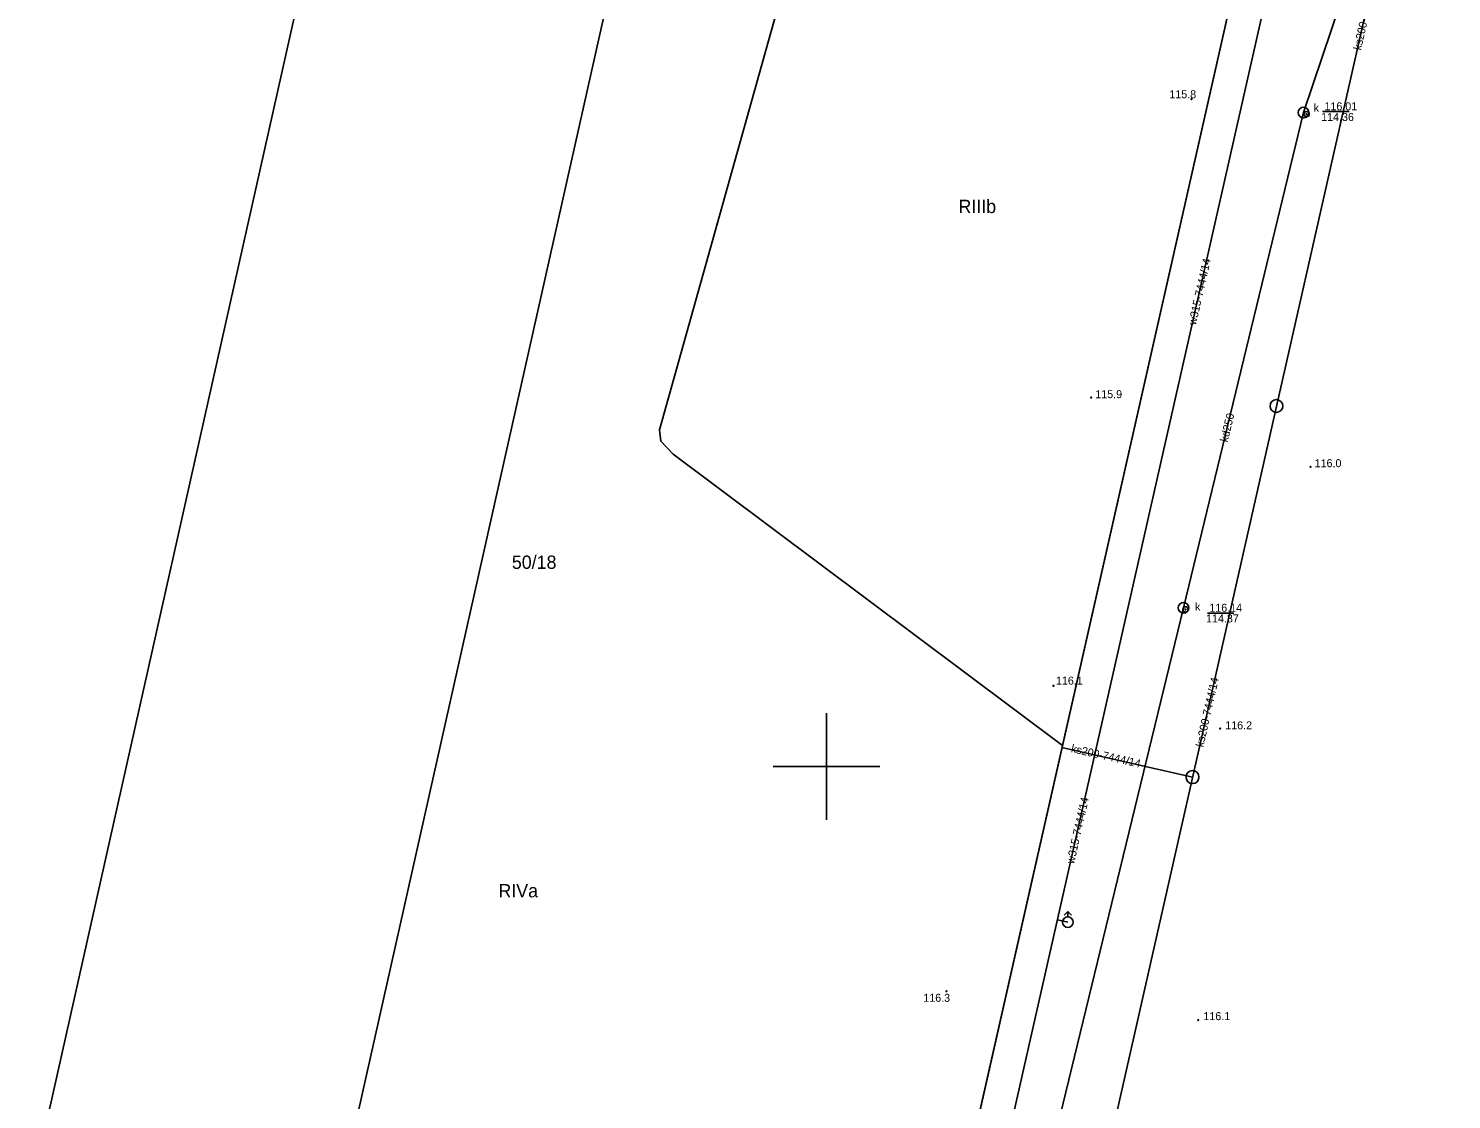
# Model space of a CAD drawing. Extents: x 6424617 to 6425697, y 5665845 to 5667190.
# Drawn here: x 6424825.2 to 6424958.6, y 5666968.8 to 5667069.2 of the extents above; entities that cross this region are included whole.
import ezdxf

# ---------------------------------------------------------------- set-up
doc = ezdxf.new("R2010")
doc.units = 0
for name, color, linetype in [('Warstwa 1', 7, 'Continuous'), ('Warstwa 12', 7, 'Continuous'), ('Warstwa 13', 7, 'Continuous'), ('Warstwa 14', 7, 'Continuous'), ('Warstwa 15', 7, 'Continuous'), ('Warstwa 16', 7, 'Continuous'), ('Warstwa 2', 7, 'Continuous'), ('Warstwa 4', 7, 'Continuous'), ('Warstwa 5', 7, 'Continuous'), ('Warstwa 6', 7, 'Continuous'), ('Warstwa 62', 7, 'Continuous'), ('Warstwa 63', 7, 'Continuous')]:
    doc.layers.add(name, color=color, linetype=linetype)

msp = doc.modelspace()

# ---------------------------------------------------------------- linework, layer by layer
at = {"layer": 'Warstwa 1'}
for p, q in [((6424884.35, 5667031.55), (6424899.95, 5667087.24)), ((6424884.35, 5667031.55), (6424899.95, 5667087.24)), ((6424922.13, 5667001.94), (6424939.41, 5667078.36)), ((6424922.13, 5667001.94), (6424939.41, 5667078.36)), ((6424884.35, 5667031.55), (6424884.5, 5667030.48)), ((6424884.35, 5667031.55), (6424884.5, 5667030.48)), ((6424884.5, 5667030.48), (6424885.65, 5667029.26)), ((6424884.5, 5667030.48), (6424885.65, 5667029.26)), ((6424885.65, 5667029.26), (6424922.13, 5667001.94)), ((6424885.65, 5667029.26), (6424922.13, 5667001.94)), ((6424908.1, 5666939.88), (6424922.13, 5667001.94)), ((6424908.1, 5666939.88), (6424922.13, 5667001.94))]:
    msp.add_line(p, q, dxfattribs=at)
at = {"layer": 'Warstwa 12'}
for points in [[(6425010.1, 5667123.53), (6425002.67, 5667117.44), (6425000.64, 5667115.86), (6424994.59, 5667111.16), (6424992.56, 5667109.59), (6424980.28, 5667099.73), (6424953.34, 5667086.89), (6424947.34, 5667069.06)], [(6424947.34, 5667069.06), (6424944.72, 5667061.28), (6424933.47, 5667014.86), (6424921.93, 5666967.28), (6424912.88, 5666929.95)]]:
    msp.add_lwpolyline(points, dxfattribs=at)
at = {"layer": 'Warstwa 13'}
for centre in [(6424934.24, 5667062.55), (6424924.83, 5667034.56), (6424945.39, 5667028.07), (6424921.29, 5667007.55), (6424936.92, 5667003.54), (6424911.25, 5666978.92), (6424934.86, 5666976.21)]:
    msp.add_circle(centre, 0.045, dxfattribs=at)
at = {"layer": 'Warstwa 14'}
for p, q in [((6424949.01, 5667061.37), (6424946.51, 5667061.37)), ((6424938.19, 5667014.37), (6424935.72, 5667014.37))]:
    msp.add_line(p, q, dxfattribs=at)
for centre in [(6424945.01, 5667061.13), (6424933.66, 5667014.71)]:
    msp.add_circle(centre, 0.045, dxfattribs=at)
at = {"layer": 'Warstwa 16'}
for centre in [(6424944.72, 5667061.28), (6424933.47, 5667014.86)]:
    msp.add_circle(centre, 0.5, dxfattribs=at)
at = {"layer": 'Warstwa 4'}
for centre in [(6424945.01, 5667061.13), (6424933.66, 5667014.71)]:
    msp.add_circle(centre, 0.25, dxfattribs=at)
at = {"layer": 'Warstwa 6'}
for points in [[(6425004.35, 5667131.99), (6425000.54, 5667117.28), (6425005.63, 5667121.62), (6424997.98, 5667087.79), (6424993.11, 5667066.27), (6424961.86, 5666928.15), (6424957.01, 5666906.7), (6424952.69, 5666906.76), (6424926.34, 5666911.91), (6424909.75, 5666916.77), (6424902.78, 5666916.32), (6424903.25, 5666918.42), (6424908.1, 5666939.88), (6424939.41, 5667078.36), (6424944.26, 5667099.82), (6424954.08, 5667143.26)], [(6424883.76, 5667090.89), (6424939.41, 5667078.36), (6424908.1, 5666939.88), (6424852.7, 5666952.34)]]:
    msp.add_lwpolyline(points, dxfattribs=at)
at = {"layer": 'Warstwa 62'}
for p, q in [((6424910.24, 5666935.17), (6424957.16, 5667142.57)), ((6424919.99, 5666935.65), (6424966.33, 5667140.51)), ((6424922.08, 5667001.76), (6424934.32, 5666998.99)), ((6424922.63, 5666986.4), (6424922.28, 5666986.05)), ((6424922.63, 5666986.4), (6424922.63, 5666985.9)), ((6424922.63, 5666986.4), (6424922.99, 5666986.05)), ((6424921.66, 5666985.62), (6424922.63, 5666985.4))]:
    msp.add_line(p, q, dxfattribs=at)
for centre, radius in [((6424942.19, 5667033.77), 0.6), ((6424934.32, 5666998.99), 0.608), ((6424922.63, 5666985.4), 0.5)]:
    msp.add_circle(centre, radius, dxfattribs=at)
at = {"layer": 'Warstwa 63'}
for p, q in [((6424900, 5667005), (6424900, 5666995)), ((6424905, 5667000), (6424895, 5667000))]:
    msp.add_line(p, q, dxfattribs=at)
for points in [[(6424616.75, 5666029.38), (6424876.88, 5667189.58), (6425697.3, 5667005.64), (6425437.18, 5665845.44)], [(6425341.16, 5665895.98), (6425588.9, 5667000.93), (6424898.31, 5667155.76), (6424650.57, 5666050.81)]]:
    msp.add_lwpolyline(points, close=True, dxfattribs=at)

# ---------------------------------------------------------------- texts
at = {"layer": 'Warstwa 13'}
for s, p in [('115.8', (6424932.15, 5667062.62)), ('115.9', (6424925.21, 5667034.51)), ('116.0', (6424945.77, 5667028.04)), ('116.1', (6424921.52, 5667007.66)), ('116.2', (6424937.39, 5667003.47)), ('116.3', (6424909.09, 5666977.93)), ('116.1', (6424935.34, 5666976.21))]:
    msp.add_text(s, height=0.75, dxfattribs=at).set_placement(p)
msp.add_text('kd250', height=0.75, rotation=76.3753, dxfattribs=at).set_placement((6424937.61, 5667030.34))
at = {"layer": 'Warstwa 14'}
for s, p in [('114.36', (6424946.38, 5667060.49)), ('114.37', (6424935.59, 5667013.49))]:
    msp.add_text(s, height=0.75, dxfattribs=at).set_placement(p)
at = {"layer": 'Warstwa 15'}
for s, height, p in [('116.01', 0.75, (6424946.69, 5667061.49)), ('50/18', 1.25, (6424870.52, 5667018.51)), ('116.14', 0.75, (6424935.9, 5667014.49))]:
    msp.add_text(s, height=height, dxfattribs=at).set_placement(p)
at = {"layer": 'Warstwa 2'}
for s, p in [('RIIIb', (6424912.38, 5667051.86)), ('RIVa', (6424869.26, 5666987.72))]:
    msp.add_text(s, height=1.25, dxfattribs=at).set_placement(p)
at = {"layer": 'Warstwa 5'}
for p in [(6424945.68, 5667061.36), (6424934.56, 5667014.59)]:
    msp.add_text('k', height=0.75, dxfattribs=at).set_placement(p)
at = {"layer": 'Warstwa 62'}
for s, rotation, p in [('ks200-7444/14', 77.254, (6424950.11, 5667067.08)), ('w315-7444/14', 77.2539, (6424934.64, 5667041.31)), ('ks200-7444/14', 77.254, (6424935.33, 5667001.76)), ('ks200-7444/14', 347.254, (6424922.89, 5667001.34)), ('w315-7444/14', 77.2539, (6424923.21, 5666990.8))]:
    msp.add_text(s, height=0.75, rotation=rotation, dxfattribs=at).set_placement(p)

doc.saveas('drawing.dxf')
